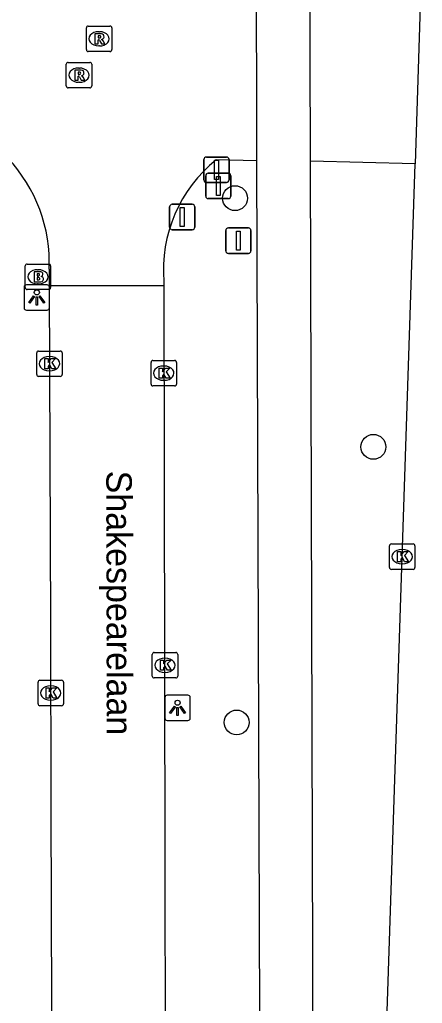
# Model space of a CAD drawing. Extents: x 160457 to 162082, y 388340 to 389736.
# Drawn here: x 161015.74 to 161031.58, y 388420.52 to 388459.2 of the extents above; entities that cross this region are included whole.
import ezdxf

# ---------------------------------------------------------------- set-up
doc = ezdxf.new("R2010")
doc.units = 0
for name, color, linetype in [('IMGEO_Afsluitpaal', 7, 'Continuous'), ('IMGEO_Boom', 7, 'Continuous'), ('IMGEO_Brandkraan', 7, 'Continuous'), ('IMGEO_Fietspad_gesloten', 7, 'Continuous'), ('IMGEO_Kolk', 7, 'Continuous'), ('IMGEO_Lichtpunt', 7, 'Continuous'), ('IMGEO_Openbare_ruimte_label', 7, 'Continuous'), ('IMGEO_Rijbaan_lokaal_gesloten', 7, 'Continuous'), ('IMGEO_Rijbaan_lokaal_open', 7, 'Continuous'), ('IMGEO_Rioolput', 7, 'Continuous'), ('IMGEO_Verkeersbordpaal', 7, 'Continuous')]:
    doc.layers.add(name, color=color, linetype=linetype)

msp = doc.modelspace()

# ---------------------------------------------------------------- linework, layer by layer
at = {"layer": 'IMGEO_Afsluitpaal'}
for p, q in [((161023.084, 388453.8), (161023.874, 388453.8)), ((161023.874, 388453.8), (161023.084, 388453.8)), ((161022.984, 388452.9), (161022.984, 388453.7)), ((161022.984, 388453.7), (161022.984, 388452.9)), ((161023.974, 388453.7), (161023.974, 388452.9)), ((161023.974, 388452.9), (161023.974, 388453.7)), ((161023.874, 388452.8), (161023.084, 388452.8)), ((161023.084, 388452.8), (161023.874, 388452.8)), ((161021.738, 388451.944), (161022.528, 388451.944)), ((161022.528, 388451.944), (161021.738, 388451.944)), ((161021.638, 388451.044), (161021.638, 388451.844)), ((161021.638, 388451.844), (161021.638, 388451.044)), ((161022.628, 388451.844), (161022.628, 388451.044)), ((161022.628, 388451.044), (161022.628, 388451.844)), ((161022.528, 388450.944), (161021.738, 388450.944)), ((161021.738, 388450.944), (161022.528, 388450.944))]:
    msp.add_line(p, q, dxfattribs=at)
for points in [[(161023.404, 388453.675), (161023.554, 388453.675), (161023.554, 388452.925), (161023.404, 388452.925), (161023.404, 388453.675)], [(161022.058, 388451.819), (161022.208, 388451.819), (161022.208, 388451.069), (161022.058, 388451.069), (161022.058, 388451.819)]]:
    msp.add_lwpolyline(points, dxfattribs=at)
for centre, start, end in [((161023.084, 388453.7), 90, 180), ((161023.084, 388453.7), 90, 180), ((161023.874, 388453.7), 0, 90), ((161023.874, 388453.7), 360, 90), ((161023.084, 388452.9), 180, 270), ((161023.084, 388452.9), 180, 270), ((161023.874, 388452.9), 270, 0), ((161023.874, 388452.9), 270, 0), ((161021.738, 388451.844), 90, 180), ((161021.738, 388451.844), 90, 180), ((161022.528, 388451.844), 0, 90), ((161022.528, 388451.844), 360, 90), ((161021.738, 388451.044), 180, 270), ((161021.738, 388451.044), 180, 270), ((161022.528, 388451.044), 270, 0), ((161022.528, 388451.044), 270, 0)]:
    msp.add_arc(centre, 0.1, start, end, dxfattribs=at)
at = {"layer": 'IMGEO_Boom'}
for centre in [(161024.213, 388452.184), (161029.652, 388442.405), (161024.274, 388431.566)]:
    msp.add_circle(centre, 0.489, dxfattribs=at)
at = {"layer": 'IMGEO_Brandkraan'}
for p, q in [((161016.033, 388449.592), (161016.885, 388449.592)), ((161015.958, 388448.666), (161015.958, 388449.518)), ((161016.446, 388449.372), (161016.471, 388449.372)), ((161016.959, 388449.518), (161016.959, 388448.666)), ((161016.469, 388448.812), (161016.444, 388448.812)), ((161016.885, 388448.592), (161016.033, 388448.592))]:
    msp.add_line(p, q, dxfattribs=at)
for points in [[(161016.033, 388449.592), (161016.885, 388449.592)], [(161015.958, 388448.666), (161015.958, 388449.518)], [(161016.306, 388449.292), (161016.306, 388448.892), (161016.519, 388448.892)], [(161016.537, 388449.292), (161016.306, 388449.292)], [(161016.485, 388449.211), (161016.431, 388449.211), (161016.431, 388449.135)], [(161016.959, 388449.518), (161016.959, 388448.666)], [(161016.431, 388449.135), (161016.484, 388449.135)], [(161016.493, 388449.059), (161016.431, 388449.059), (161016.431, 388448.978)], [(161016.431, 388448.978), (161016.493, 388448.978)], [(161016.885, 388448.592), (161016.033, 388448.592)]]:
    msp.add_lwpolyline(points, dxfattribs=at)
for centre, radius, start, end in [((161016.035, 388449.516), 0.0765, 91.552, 178.448), ((161016.035, 388449.516), 0.0765, 91.552, 178.448), ((161016.883, 388449.516), 0.0765, 1.552, 88.448), ((161016.883, 388449.516), 0.0765, 1.552, 88.448), ((161016.486, 388449.173), 0.0379, 267.8285, 90.9355), ((161016.541, 388449.147), 0.145, 59.4692, 91.5367), ((161016.566, 388449.194), 0.0922, 285.5137, 58.1501), ((161016.494, 388449.018), 0.0404, 269.8759, 90.5077), ((161016.525, 388449.143), 0.251, 268.6676, 293.5347), ((161016.571, 388449.002), 0.105, 301.3115, 78.989), ((161016.035, 388448.668), 0.0765, 181.552, 268.448), ((161016.035, 388448.668), 0.0765, 181.552, 268.448), ((161016.883, 388448.668), 0.0765, 271.552, 358.448), ((161016.883, 388448.668), 0.0765, 271.552, 358.448)]:
    msp.add_arc(centre, radius, start, end, dxfattribs=at)
for centre, major_axis, ratio, start_param, end_param in [((161016.445, 388449.092), (-0.387, 0.002), 0.722429, 4.712389, 7.853982), ((161016.47, 388449.092), (-0.39, 0.002), 0.717154, 1.570796, 4.712389)]:
    msp.add_ellipse(centre, major_axis=major_axis, ratio=ratio, start_param=start_param, end_param=end_param, dxfattribs=at)
at = {"layer": 'IMGEO_Fietspad_gesloten'}
for points in [[(161025.055, 388453.649), (161025.21, 388408.793)], [(161027.312, 388408.799), (161027.174, 388453.634)]]:
    msp.add_lwpolyline(points, dxfattribs=at)
at = {"layer": 'IMGEO_Kolk'}
for p, q in [((161016.412, 388445.247), (161016.412, 388446.099)), ((161016.487, 388446.173), (161017.339, 388446.173)), ((161017.413, 388446.099), (161017.413, 388445.247)), ((161016.9, 388445.953), (161016.925, 388445.953)), ((161020.908, 388444.876), (161020.908, 388445.728)), ((161020.983, 388445.802), (161021.835, 388445.802)), ((161021.909, 388445.728), (161021.909, 388444.876)), ((161016.923, 388445.393), (161016.898, 388445.393)), ((161021.396, 388445.582), (161021.421, 388445.582)), ((161017.339, 388445.173), (161016.487, 388445.173)), ((161021.419, 388445.022), (161021.394, 388445.022)), ((161021.835, 388444.802), (161020.983, 388444.802)), ((161030.283, 388437.662), (161030.283, 388438.514)), ((161030.358, 388438.588), (161031.21, 388438.588)), ((161030.771, 388438.368), (161030.796, 388438.368)), ((161031.284, 388438.514), (161031.284, 388437.662)), ((161031.21, 388437.588), (161030.358, 388437.588)), ((161030.794, 388437.808), (161030.769, 388437.808)), ((161020.955, 388433.391), (161020.955, 388434.243)), ((161021.03, 388434.317), (161021.882, 388434.317)), ((161021.443, 388434.097), (161021.468, 388434.097)), ((161021.956, 388434.243), (161021.956, 388433.391)), ((161021.882, 388433.317), (161021.03, 388433.317)), ((161021.466, 388433.537), (161021.441, 388433.537)), ((161016.463, 388432.299), (161016.463, 388433.151)), ((161016.538, 388433.225), (161017.39, 388433.225)), ((161016.951, 388433.005), (161016.976, 388433.005)), ((161017.464, 388433.151), (161017.464, 388432.299)), ((161017.39, 388432.225), (161016.538, 388432.225)), ((161016.974, 388432.445), (161016.949, 388432.445))]:
    msp.add_line(p, q, dxfattribs=at)
for points in [[(161016.412, 388445.247), (161016.412, 388446.099)], [(161016.487, 388446.173), (161017.339, 388446.173)], [(161017.413, 388446.099), (161017.413, 388445.247)], [(161016.733, 388445.873), (161016.856, 388445.873), (161016.856, 388445.722), (161016.986, 388445.873), (161017.15, 388445.873), (161017.004, 388445.722), (161017.157, 388445.473), (161017.005, 388445.473), (161016.92, 388445.637), (161016.856, 388445.57), (161016.856, 388445.473), (161016.733, 388445.473), (161016.733, 388445.873)], [(161020.908, 388444.876), (161020.908, 388445.728)], [(161020.983, 388445.802), (161021.835, 388445.802)], [(161021.909, 388445.728), (161021.909, 388444.876)], [(161021.229, 388445.502), (161021.352, 388445.502), (161021.352, 388445.351), (161021.482, 388445.502), (161021.646, 388445.502), (161021.5, 388445.351), (161021.653, 388445.102), (161021.501, 388445.102), (161021.416, 388445.266), (161021.352, 388445.199), (161021.352, 388445.102), (161021.229, 388445.102), (161021.229, 388445.502)], [(161017.339, 388445.173), (161016.487, 388445.173)], [(161021.835, 388444.802), (161020.983, 388444.802)], [(161030.283, 388437.662), (161030.283, 388438.514)], [(161030.358, 388438.588), (161031.21, 388438.588)], [(161031.284, 388438.514), (161031.284, 388437.662)], [(161030.604, 388438.288), (161030.727, 388438.288), (161030.727, 388438.137), (161030.857, 388438.288), (161031.021, 388438.288), (161030.875, 388438.137), (161031.028, 388437.888), (161030.876, 388437.888), (161030.791, 388438.052), (161030.727, 388437.985), (161030.727, 388437.888), (161030.604, 388437.888), (161030.604, 388438.288)], [(161031.21, 388437.588), (161030.358, 388437.588)], [(161020.955, 388433.391), (161020.955, 388434.243)], [(161021.03, 388434.317), (161021.882, 388434.317)], [(161021.956, 388434.243), (161021.956, 388433.391)], [(161021.276, 388434.017), (161021.399, 388434.017), (161021.399, 388433.866), (161021.529, 388434.017), (161021.693, 388434.017), (161021.547, 388433.866), (161021.7, 388433.617), (161021.548, 388433.617), (161021.463, 388433.781), (161021.399, 388433.714), (161021.399, 388433.617), (161021.276, 388433.617), (161021.276, 388434.017)], [(161021.882, 388433.317), (161021.03, 388433.317)], [(161016.463, 388432.299), (161016.463, 388433.151)], [(161016.538, 388433.225), (161017.39, 388433.225)], [(161016.784, 388432.925), (161016.907, 388432.925), (161016.907, 388432.774), (161017.037, 388432.925), (161017.201, 388432.925), (161017.055, 388432.774), (161017.208, 388432.525), (161017.056, 388432.525), (161016.971, 388432.689), (161016.907, 388432.622), (161016.907, 388432.525), (161016.784, 388432.525), (161016.784, 388432.925)], [(161017.464, 388433.151), (161017.464, 388432.299)], [(161017.39, 388432.225), (161016.538, 388432.225)]]:
    msp.add_lwpolyline(points, dxfattribs=at)
for centre, start, end in [((161016.489, 388446.097), 91.552, 178.448), ((161016.489, 388446.097), 91.552, 178.448), ((161017.337, 388446.097), 1.552, 88.448), ((161017.337, 388446.097), 1.552, 88.448), ((161020.985, 388445.726), 91.552, 178.448), ((161020.985, 388445.726), 91.552, 178.448), ((161021.833, 388445.726), 1.552, 88.448), ((161021.833, 388445.726), 1.552, 88.448), ((161016.489, 388445.249), 181.552, 268.448), ((161016.489, 388445.249), 181.552, 268.448), ((161017.337, 388445.249), 271.552, 358.448), ((161017.337, 388445.249), 271.552, 358.448), ((161020.985, 388444.878), 181.552, 268.448), ((161020.985, 388444.878), 181.552, 268.448), ((161021.833, 388444.878), 271.552, 358.448), ((161021.833, 388444.878), 271.552, 358.448), ((161030.36, 388438.512), 91.552, 178.448), ((161030.36, 388438.512), 91.552, 178.448), ((161031.208, 388438.512), 1.552, 88.448), ((161031.208, 388438.512), 1.552, 88.448), ((161030.36, 388437.664), 181.552, 268.448), ((161030.36, 388437.664), 181.552, 268.448), ((161031.208, 388437.664), 271.552, 358.448), ((161031.208, 388437.664), 271.552, 358.448), ((161021.032, 388434.241), 91.552, 178.448), ((161021.032, 388434.241), 91.552, 178.448), ((161021.88, 388434.241), 1.552, 88.448), ((161021.88, 388434.241), 1.552, 88.448), ((161021.032, 388433.393), 181.552, 268.448), ((161021.032, 388433.393), 181.552, 268.448), ((161021.88, 388433.393), 271.552, 358.448), ((161021.88, 388433.393), 271.552, 358.448), ((161016.54, 388433.149), 91.552, 178.448), ((161016.54, 388433.149), 91.552, 178.448), ((161017.388, 388433.149), 1.552, 88.448), ((161017.388, 388433.149), 1.552, 88.448), ((161016.54, 388432.301), 181.552, 268.448), ((161016.54, 388432.301), 181.552, 268.448), ((161017.388, 388432.301), 271.552, 358.448), ((161017.388, 388432.301), 271.552, 358.448)]:
    msp.add_arc(centre, 0.0765, start, end, dxfattribs=at)
for centre, major_axis, ratio, start_param, end_param in [((161016.899, 388445.673), (-0.387, 0.002), 0.722429, 4.712389, 7.853982), ((161016.924, 388445.673), (-0.39, 0.002), 0.717154, 1.570796, 4.712389), ((161021.395, 388445.302), (-0.387, 0.002), 0.722429, 4.712389, 7.853982), ((161021.42, 388445.302), (-0.39, 0.002), 0.717154, 1.570796, 4.712389), ((161030.77, 388438.088), (-0.387, 0.002), 0.722429, 4.712389, 7.853982), ((161030.795, 388438.088), (-0.39, 0.002), 0.717154, 1.570796, 4.712389), ((161021.442, 388433.817), (-0.387, 0.002), 0.722429, 4.712389, 7.853982), ((161021.467, 388433.817), (-0.39, 0.002), 0.717154, 1.570796, 4.712389), ((161016.95, 388432.725), (-0.387, 0.002), 0.722429, 4.712389, 7.853982), ((161016.975, 388432.725), (-0.39, 0.002), 0.717154, 1.570796, 4.712389)]:
    msp.add_ellipse(centre, major_axis=major_axis, ratio=ratio, start_param=start_param, end_param=end_param, dxfattribs=at)
at = {"layer": 'IMGEO_Lichtpunt'}
for p, q in [((161016.818, 388448.777), (161016.01, 388448.777)), ((161016.818, 388448.777), (161016.01, 388448.777)), ((161015.916, 388448.682), (161015.916, 388447.875)), ((161015.916, 388448.682), (161015.916, 388447.875)), ((161016.912, 388447.875), (161016.912, 388448.682)), ((161016.912, 388447.875), (161016.912, 388448.682)), ((161016.01, 388447.781), (161016.818, 388447.781)), ((161016.01, 388447.781), (161016.818, 388447.781)), ((161021.451, 388432.545), (161021.451, 388431.738)), ((161021.451, 388432.545), (161021.451, 388431.738)), ((161022.353, 388432.64), (161021.545, 388432.64)), ((161022.353, 388432.64), (161021.545, 388432.64)), ((161022.447, 388431.738), (161022.447, 388432.545)), ((161022.447, 388431.738), (161022.447, 388432.545)), ((161021.545, 388431.644), (161022.353, 388431.644)), ((161021.545, 388431.644), (161022.353, 388431.644))]:
    msp.add_line(p, q, dxfattribs=at)
for points in [[(161016.29, 388448.346), (161016.329, 388448.318), (161016.141, 388448.056), (161016.103, 388448.083), (161016.29, 388448.346)], [(161016.392, 388448.298), (161016.439, 388448.298), (161016.439, 388447.976), (161016.392, 388447.976), (161016.392, 388448.298)], [(161016.502, 388448.318), (161016.54, 388448.345), (161016.727, 388448.083), (161016.688, 388448.055), (161016.502, 388448.318)], [(161021.825, 388432.209), (161021.864, 388432.181), (161021.676, 388431.919), (161021.638, 388431.946), (161021.825, 388432.209)], [(161021.927, 388432.161), (161021.974, 388432.161), (161021.974, 388431.839), (161021.927, 388431.839), (161021.927, 388432.161)], [(161022.037, 388432.181), (161022.075, 388432.208), (161022.262, 388431.946), (161022.223, 388431.918), (161022.037, 388432.181)]]:
    msp.add_lwpolyline(points, dxfattribs=at)
for centre in [(161016.415, 388448.48), (161021.95, 388432.343)]:
    msp.add_circle(centre, 0.0994, dxfattribs=at)
for centre, start, end in [((161016.01, 388448.682), 90, 180), ((161016.01, 388448.682), 90, 180), ((161016.818, 388448.682), 0, 90), ((161016.818, 388448.682), 0, 90), ((161016.01, 388447.875), 180, 270), ((161016.01, 388447.875), 180, 270), ((161016.818, 388447.875), 270, 0), ((161016.818, 388447.875), 270, 360), ((161021.545, 388432.545), 90, 180), ((161021.545, 388432.545), 90, 180), ((161022.353, 388432.545), 0, 90), ((161022.353, 388432.545), 0, 90), ((161021.545, 388431.738), 180, 270), ((161021.545, 388431.738), 180, 270), ((161022.353, 388431.738), 270, 0), ((161022.353, 388431.738), 270, 360)]:
    msp.add_arc(centre, 0.0946, start, end, dxfattribs=at)
at = {"layer": 'IMGEO_Rijbaan_lokaal_gesloten'}
for points in [[(161031.576, 388462.237), (161031.295, 388453.541)], [(161028.334, 388363.151), (161028.523, 388369.747), (161028.905, 388381.025), (161029.193, 388390.038), (161031.295, 388453.541)]]:
    msp.add_lwpolyline(points, dxfattribs=at)
at = {"layer": 'IMGEO_Rijbaan_lokaal_open'}
for points in [[(161025.043, 388462.172), (161025.055, 388453.649)], [(161027.174, 388453.634), (161027.148, 388462.179)], [(161025.055, 388453.649), (161023.475, 388453.691)], [(161031.295, 388453.541), (161027.174, 388453.634)], [(161016.898, 388449.393), (161016.901, 388448.751)], [(161021.41, 388448.904), (161021.41, 388448.751)], [(161016.901, 388448.751), (161016.957, 388435.46), (161016.972, 388428.217), (161016.996, 388420.382), (161017.009, 388416.144), (161017.026, 388407.433), (161017.043, 388403.188), (161017.062, 388394.743)], [(161016.901, 388448.751), (161021.41, 388448.751)], [(161021.41, 388448.751), (161021.508, 388396.001)]]:
    msp.add_lwpolyline(points, dxfattribs=at)
for centre, radius, start, end in [((161010.952, 388449.664), 5.952, 357.3941, 43.3951), ((161026.928, 388449.362), 5.537, 128.5824, 184.7491)]:
    msp.add_arc(centre, radius, start, end, dxfattribs=at)
at = {"layer": 'IMGEO_Rioolput'}
for p, q in [((161018.364, 388458.025), (161018.364, 388458.877)), ((161018.439, 388458.951), (161019.291, 388458.951)), ((161019.365, 388458.877), (161019.365, 388458.025)), ((161018.852, 388458.731), (161018.877, 388458.731)), ((161018.875, 388458.171), (161018.85, 388458.171)), ((161019.291, 388457.951), (161018.439, 388457.951)), ((161017.575, 388456.596), (161017.575, 388457.448)), ((161017.65, 388457.522), (161018.502, 388457.522)), ((161018.063, 388457.302), (161018.088, 388457.302)), ((161018.576, 388457.448), (161018.576, 388456.596)), ((161018.502, 388456.522), (161017.65, 388456.522)), ((161018.086, 388456.742), (161018.061, 388456.742))]:
    msp.add_line(p, q, dxfattribs=at)
for points in [[(161018.364, 388458.025), (161018.364, 388458.877)], [(161018.439, 388458.951), (161019.291, 388458.951)], [(161019.365, 388458.877), (161019.365, 388458.025)], [(161018.953, 388458.649), (161018.701, 388458.651), (161018.701, 388458.251)], [(161018.879, 388458.57), (161018.825, 388458.57), (161018.825, 388458.489)], [(161018.825, 388458.489), (161018.877, 388458.489)], [(161018.701, 388458.251), (161018.825, 388458.251), (161018.825, 388458.413), (161018.836, 388458.413)], [(161018.883, 388458.384), (161018.954, 388458.251), (161019.094, 388458.251), (161019.029, 388458.377)], [(161019.291, 388457.951), (161018.439, 388457.951)], [(161017.575, 388456.596), (161017.575, 388457.448)], [(161017.65, 388457.522), (161018.502, 388457.522)], [(161018.576, 388457.448), (161018.576, 388456.596)], [(161018.164, 388457.22), (161017.912, 388457.222), (161017.912, 388456.822)], [(161017.912, 388456.822), (161018.036, 388456.822), (161018.036, 388456.984), (161018.047, 388456.984)], [(161018.09, 388457.141), (161018.036, 388457.141), (161018.036, 388457.06)], [(161018.036, 388457.06), (161018.088, 388457.06)], [(161018.094, 388456.955), (161018.165, 388456.822), (161018.305, 388456.822), (161018.24, 388456.948)], [(161018.502, 388456.522), (161017.65, 388456.522)]]:
    msp.add_lwpolyline(points, dxfattribs=at)
for centre, radius, start, end in [((161018.441, 388458.875), 0.0765, 91.552, 178.448), ((161018.441, 388458.875), 0.0765, 91.552, 178.448), ((161019.289, 388458.875), 0.0765, 1.552, 88.448), ((161019.289, 388458.875), 0.0765, 1.552, 88.448), ((161018.861, 388458.678), 0.19, 274.7715, 282.9687), ((161018.885, 388458.474), 0.0964, 77.0061, 93.1865), ((161018.899, 388458.531), 0.0378, 276.6634, 79.6772), ((161018.952, 388458.539), 0.109, 350.3612, 89.416), ((161018.95, 388458.539), 0.112, 277.5842, 350.9817), ((161018.835, 388458.36), 0.0533, 26.0293, 88.6989), ((161018.934, 388458.324), 0.108, 29.5134, 73.7905), ((161018.441, 388458.027), 0.0765, 181.552, 268.448), ((161018.441, 388458.027), 0.0765, 181.552, 268.448), ((161019.289, 388458.027), 0.0765, 271.552, 358.448), ((161019.289, 388458.027), 0.0765, 271.552, 358.448), ((161017.652, 388457.446), 0.0765, 91.552, 178.448), ((161017.652, 388457.446), 0.0765, 91.552, 178.448), ((161018.5, 388457.446), 0.0765, 1.552, 88.448), ((161018.5, 388457.446), 0.0765, 1.552, 88.448), ((161018.046, 388456.931), 0.0533, 26.0293, 88.6989), ((161018.072, 388457.249), 0.19, 274.7715, 282.9687), ((161018.096, 388457.045), 0.0964, 77.0061, 93.1865), ((161018.11, 388457.102), 0.0378, 276.6634, 79.6772), ((161018.163, 388457.11), 0.109, 350.3612, 89.416), ((161018.161, 388457.11), 0.112, 277.5842, 350.9817), ((161018.145, 388456.895), 0.108, 29.5134, 73.7905), ((161017.652, 388456.598), 0.0765, 181.552, 268.448), ((161017.652, 388456.598), 0.0765, 181.552, 268.448), ((161018.5, 388456.598), 0.0765, 271.552, 358.448), ((161018.5, 388456.598), 0.0765, 271.552, 358.448)]:
    msp.add_arc(centre, radius, start, end, dxfattribs=at)
for centre, major_axis, ratio, start_param, end_param in [((161018.851, 388458.451), (-0.387, 0.002), 0.722429, 4.712389, 7.853982), ((161018.876, 388458.451), (-0.39, 0.002), 0.717154, 1.570796, 4.712389), ((161018.062, 388457.022), (-0.387, 0.002), 0.722429, 4.712389, 7.853982), ((161018.087, 388457.022), (-0.39, 0.002), 0.717154, 1.570796, 4.712389)]:
    msp.add_ellipse(centre, major_axis=major_axis, ratio=ratio, start_param=start_param, end_param=end_param, dxfattribs=at)
at = {"layer": 'IMGEO_Verkeersbordpaal'}
for p, q in [((161023.056, 388452.266), (161023.056, 388453.066)), ((161023.056, 388453.066), (161023.056, 388452.266)), ((161023.156, 388453.166), (161023.946, 388453.166)), ((161023.946, 388453.166), (161023.156, 388453.166)), ((161024.046, 388453.066), (161024.046, 388452.266)), ((161024.046, 388452.266), (161024.046, 388453.066)), ((161023.946, 388452.166), (161023.156, 388452.166)), ((161023.156, 388452.166), (161023.946, 388452.166)), ((161023.847, 388450.114), (161023.847, 388450.914)), ((161023.847, 388450.914), (161023.847, 388450.114)), ((161023.947, 388451.014), (161024.737, 388451.014)), ((161024.737, 388451.014), (161023.947, 388451.014)), ((161024.837, 388450.914), (161024.837, 388450.114)), ((161024.837, 388450.114), (161024.837, 388450.914)), ((161024.737, 388450.014), (161023.947, 388450.014)), ((161023.947, 388450.014), (161024.737, 388450.014))]:
    msp.add_line(p, q, dxfattribs=at)
for points in [[(161023.476, 388453.041), (161023.626, 388453.041), (161023.626, 388452.291), (161023.476, 388452.291), (161023.476, 388453.041)], [(161024.267, 388450.889), (161024.417, 388450.889), (161024.417, 388450.139), (161024.267, 388450.139), (161024.267, 388450.889)]]:
    msp.add_lwpolyline(points, dxfattribs=at)
for centre, start, end in [((161023.156, 388453.066), 90, 180), ((161023.156, 388453.066), 90, 180), ((161023.946, 388453.066), 0, 90), ((161023.946, 388453.066), 360, 90), ((161023.156, 388452.266), 180, 270), ((161023.156, 388452.266), 180, 270), ((161023.946, 388452.266), 270, 0), ((161023.946, 388452.266), 270, 0), ((161023.947, 388450.914), 90, 180), ((161023.947, 388450.914), 90, 180), ((161024.737, 388450.914), 0, 90), ((161024.737, 388450.914), 360, 90), ((161023.947, 388450.114), 180, 270), ((161023.947, 388450.114), 180, 270), ((161024.737, 388450.114), 270, 0), ((161024.737, 388450.114), 270, 0)]:
    msp.add_arc(centre, 0.1, start, end, dxfattribs=at)

# ---------------------------------------------------------------- texts
at = {"layer": 'IMGEO_Openbare_ruimte_label'}
msp.add_text('Shakespearelaan', height=1, rotation=270.1146, dxfattribs=at).set_placement((161019.148, 388441.469))

doc.saveas('drawing.dxf')
